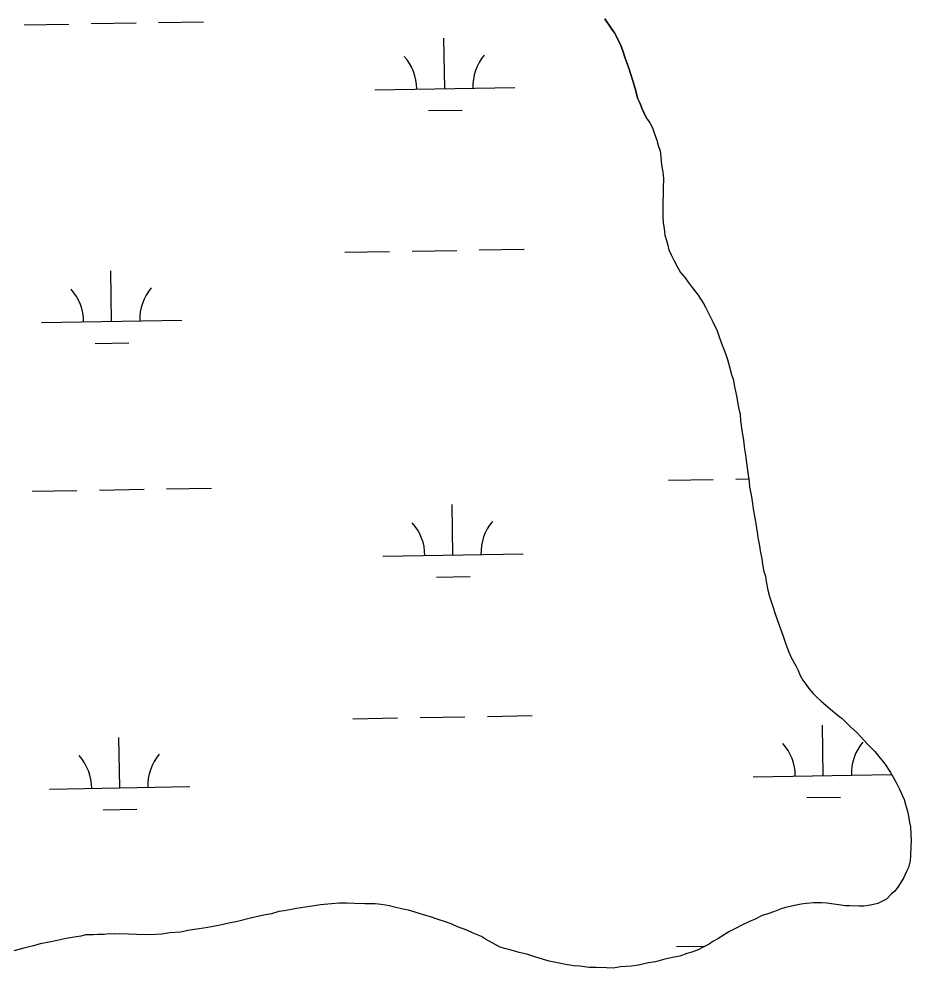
# Model space of a CAD drawing. Extents: x 3892998 to 3931244, y 278583 to 304547.
# Drawn here: x 3924835 to 3925471, y 300806 to 301483 of the extents above; entities that cross this region are included whole.
import ezdxf

# ---------------------------------------------------------------- set-up
doc = ezdxf.new("R2010")
doc.units = 0
doc.layers.add('V-TOPO-SHOR', color=7, linetype='Continuous')
doc.layers.add('V-WETL-SWMP', color=7, linetype='Continuous')

msp = doc.modelspace()

# ---------------------------------------------------------------- linework, layer by layer
at = {"layer": 'V-TOPO-SHOR'}
for points in [[(3925282.27, 301412.18), (3925280.37, 301416.07), (3925279.12, 301419.32), (3925277.85, 301422.56), (3925275.96, 301426.45), (3925274.72, 301431.63), (3925272.85, 301438.11), (3925270.97, 301443.94), (3925269.71, 301447.83), (3925268.45, 301451.07), (3925267.2, 301454.96), (3925265.32, 301460.79), (3925264.06, 301464.03), (3925262.16, 301467.92), (3925259.63, 301473.11), (3925257.08, 301476.37), (3925252.63, 301482.87)], [(3925282.27, 301412.18), (3925284.77, 301408.9), (3925286.62, 301405.31), (3925287.83, 301401.73), (3925289.63, 301396.53), (3925290.81, 301391.99), (3925292.02, 301388.73), (3925292.57, 301384.53), (3925292.8, 301380.98), (3925293.36, 301377.42), (3925293.92, 301373.86), (3925294.45, 301369.01), (3925294.29, 301362.25), (3925294.18, 301357.74), (3925294.05, 301352.26), (3925293.92, 301346.78), (3925294.12, 301341.94), (3925294.33, 301337.42), (3925294.88, 301333.54), (3925295.41, 301328.69), (3925296.61, 301324.8), (3925297.5, 301321.55), (3925298.39, 301318.31), (3925299.91, 301314.73), (3925302.07, 301310.48), (3925304.22, 301306.24), (3925306.7, 301301.99), (3925309.83, 301298.37), (3925312.01, 301295.09), (3925314.83, 301291.48), (3925319.2, 301285.89), (3925322.93, 301280), (3925324.48, 301277.38), (3925326.32, 301273.47), (3925329.71, 301266.94), (3925332.77, 301260.42), (3925334.28, 301256.2), (3925336.4, 301250.34), (3925337.62, 301247.41), (3925339.12, 301242.86), (3925340.02, 301239.94), (3925341.5, 301234.74), (3925342.98, 301229.23), (3925344.19, 301225.98), (3925345.04, 301220.8), (3925345.93, 301217.55), (3925346.79, 301213.02), (3925347.35, 301209.78), (3925347.9, 301205.9), (3925349.07, 301200.72), (3925349.29, 301196.52), (3925350.41, 301189.4), (3925351.53, 301182.6), (3925352.34, 301176.14), (3925353.17, 301170.31), (3925353.72, 301166.43), (3925354.52, 301159.32), (3925355.65, 301152.85), (3925355.88, 301148.97), (3925357.04, 301143.47), (3925357.85, 301137.32), (3925358.41, 301133.44), (3925359.54, 301126.96), (3925360.41, 301123.08), (3925361.23, 301116.93), (3925361.78, 301113.05), (3925362.93, 301107.22), (3925363.49, 301103.66), (3925364.64, 301097.83), (3925365.19, 301093.95), (3925366.03, 301088.77), (3925367.24, 301085.52), (3925367.8, 301081.64), (3925368.94, 301075.48), (3925370.12, 301070.94), (3925372.52, 301063.79), (3925374.01, 301058.6), (3925377.04, 301050.47), (3925379.75, 301042.66), (3925381.57, 301037.79), (3925383.99, 301031.28), (3925385.82, 301027.04), (3925388.91, 301021.49), (3925390.45, 301018.23), (3925391.97, 301014.65), (3925393.83, 301011.38), (3925396.01, 301008.43), (3925398.2, 301005.47), (3925401.33, 301001.85), (3925404.16, 300998.88), (3925406.69, 300996.56), (3925410.48, 300993.25), (3925413.64, 300990.59), (3925419.33, 300985.94), (3925421.86, 300983.95), (3925425.32, 300980.64), (3925427.84, 300978), (3925432.26, 300974.03), (3925435.4, 300970.73), (3925440.11, 300965.46), (3925445.15, 300960.5)], [(3925445.15, 300960.5), (3925447.96, 300956.89), (3925452.35, 300951.62), (3925456.39, 300945.4), (3925458.24, 300942.13), (3925460.72, 300937.88), (3925462.87, 300933.64), (3925466.24, 300926.14), (3925467.12, 300922.58), (3925468.62, 300918.03), (3925469.18, 300914.47), (3925470.04, 300909.93), (3925470.61, 300906.7), (3925470.8, 300901.21), (3925471.03, 300897.34), (3925470.92, 300892.83), (3925470.76, 300886.39), (3925470.35, 300882.53), (3925469.26, 300877.72), (3925467.91, 300874.85), (3925465.87, 300870.71), (3925462.17, 300864.35), (3925459.51, 300860.87), (3925456.88, 300858.67), (3925453.57, 300855.21), (3925447.37, 300852.13), (3925442.19, 300850.97), (3925437.33, 300850.12), (3925434.11, 300850.2), (3925427.34, 300850.36), (3925424.12, 300850.44), (3925419.63, 300851.19), (3925416.09, 300851.6), (3925410.95, 300852.37), (3925407.08, 300852.46), (3925401.61, 300852.59), (3925396.12, 300852.08), (3925392.56, 300851.52), (3925389, 300850.96), (3925381.54, 300849.21), (3925378.29, 300848.32), (3925373.74, 300846.49), (3925368.86, 300844.68), (3925364.96, 300843.48), (3925359.42, 300840.71), (3925355.83, 300839.19), (3925349.96, 300836.43), (3925346.37, 300834.58), (3925341.15, 300831.8), (3925337.87, 300829.62), (3925333.29, 300826.84), (3925329.7, 300824.99), (3925327.08, 300823.12), (3925322.18, 300820.66), (3925319.25, 300819.11), (3925314.69, 300817.29), (3925311.12, 300816.41), (3925306.24, 300814.59), (3925302.03, 300813.73), (3925295.55, 300812.27), (3925288.74, 300810.5), (3925283.88, 300809.65), (3925276.75, 300808.21), (3925271.57, 300807.37), (3925263.83, 300806.91), (3925258.65, 300806.07), (3925253.82, 300806.18), (3925246.41, 300806.36), (3925241.58, 300806.48), (3925234.83, 300807.29), (3925230.65, 300807.71), (3925224.54, 300808.5), (3925220.05, 300809.58), (3925212.99, 300811.04), (3925208.83, 300812.1), (3925202.11, 300814.2), (3925197.63, 300815.6), (3925191.54, 300817.03), (3925185.78, 300818.78), (3925180.97, 300819.87), (3925178.1, 300820.9), (3925172.37, 300823.94), (3925167.6, 300826.63), (3925164.74, 300828.64), (3925158.67, 300831.04), (3925154.21, 300833.08), (3925147.5, 300835.5), (3925143.04, 300837.54), (3925138.24, 300839.27), (3925133.76, 300840.67), (3925127.69, 300842.75), (3925121.6, 300844.51), (3925118.08, 300845.56), (3925112.65, 300847.3), (3925108.47, 300848.05), (3925102.71, 300849.47), (3925099.19, 300850.53), (3925093.08, 300851.32), (3925088.9, 300851.74), (3925081.49, 300851.92), (3925074.08, 300852.1)], [(3925074.08, 300852.1), (3925068.6, 300852.23), (3925063.13, 300852.36), (3925057.63, 300851.85), (3925049.88, 300851.07), (3925045.35, 300850.53), (3925038.88, 300849.4), (3925032.73, 300848.58), (3925029.17, 300847.7), (3925023.99, 300846.86), (3925020.11, 300846.3), (3925014.91, 300844.82), (3925010.7, 300843.95), (3925003.9, 300842.51), (3924999.03, 300841.33), (3924990.6, 300839.28), (3924984.45, 300838.14), (3924978.29, 300836.67), (3924969.54, 300834.95), (3924963.4, 300834.13), (3924955.31, 300832.72), (3924950.12, 300831.55), (3924942.37, 300831.09), (3924936.55, 300830.27), (3924927.84, 300829.83), (3924918.82, 300830.05), (3924913.02, 300830.19), (3924906.25, 300830.35), (3924903.02, 300830.11), (3924899.16, 300830.52), (3924895.6, 300829.96), (3924891.1, 300830.07), (3924887.87, 300829.83), (3924882.38, 300829.64), (3924878.81, 300828.75), (3924872.67, 300827.94), (3924868.46, 300827.07), (3924861.97, 300825.61), (3924857.44, 300824.76), (3924849.99, 300823.32), (3924845.12, 300821.83), (3924839.28, 300820.36), (3924831.17, 300818.3)]]:
    msp.add_lwpolyline(points, dxfattribs=at)
at = {"layer": 'V-WETL-SWMP'}
for p, q in [((3925252.63, 301482.87), (3925257.08, 301476.37)), ((3924838.37, 301478.72), (3924870.36, 301479.28)), ((3924886.36, 301479.56), (3924918.36, 301480.11)), ((3924934.35, 301480.39), (3924966.35, 301480.94)), ((3925257.08, 301476.37), (3925259.63, 301473.11)), ((3925259.63, 301473.11), (3925262.16, 301467.92)), ((3925138.52, 301433.17), (3925137.89, 301469.17)), ((3925262.16, 301467.92), (3925264.06, 301464.03)), ((3925264.06, 301464.03), (3925265.32, 301460.79)), ((3925265.32, 301460.79), (3925267.2, 301454.96)), ((3925267.2, 301454.96), (3925268.45, 301451.07)), ((3925268.45, 301451.07), (3925269.71, 301447.83)), ((3925269.71, 301447.83), (3925270.97, 301443.94)), ((3925270.97, 301443.94), (3925272.85, 301438.11)), ((3925272.85, 301438.11), (3925274.72, 301431.63)), ((3925088.52, 301432.31), (3925188.51, 301434.04)), ((3925274.72, 301431.63), (3925275.96, 301426.45)), ((3925275.96, 301426.45), (3925277.86, 301422.56)), ((3925277.86, 301422.56), (3925279.12, 301419.32)), ((3925126.79, 301417.53), (3925150.78, 301417.95)), ((3925279.12, 301419.32), (3925280.38, 301416.07)), ((3925280.38, 301416.07), (3925282.27, 301412.18)), ((3925282.27, 301412.18), (3925284.77, 301408.9)), ((3925284.77, 301408.9), (3925286.62, 301405.3)), ((3925286.62, 301405.3), (3925287.82, 301401.73)), ((3925287.82, 301401.73), (3925289.63, 301396.53)), ((3925289.63, 301396.53), (3925290.81, 301391.99)), ((3925290.81, 301391.99), (3925292.02, 301388.73)), ((3925292.02, 301388.73), (3925292.57, 301384.53)), ((3925292.57, 301384.53), (3925292.8, 301380.98)), ((3925292.8, 301380.98), (3925293.36, 301377.42)), ((3925293.36, 301377.42), (3925293.92, 301373.86)), ((3925293.92, 301373.86), (3925294.45, 301369.01)), ((3925294.45, 301369.01), (3925294.29, 301362.25)), ((3925294.29, 301362.25), (3925294.18, 301357.74)), ((3925294.18, 301357.74), (3925294.05, 301352.26)), ((3925294.05, 301352.26), (3925293.92, 301346.78)), ((3925293.92, 301346.78), (3925294.12, 301341.94)), ((3925294.12, 301341.94), (3925294.33, 301337.42)), ((3925294.33, 301337.42), (3925294.89, 301333.54)), ((3925294.89, 301333.54), (3925295.41, 301328.69)), ((3925295.41, 301328.69), (3925296.61, 301324.8)), ((3925296.61, 301324.8), (3925297.5, 301321.55)), ((3925297.5, 301321.55), (3925298.39, 301318.31)), ((3925067.12, 301316.49), (3925099.11, 301317.04)), ((3925115.11, 301317.32), (3925147.11, 301317.87)), ((3925163.1, 301318.15), (3925195.1, 301318.7)), ((3925298.39, 301318.31), (3925299.91, 301314.72)), ((3925299.91, 301314.72), (3925302.07, 301310.48)), ((3925302.07, 301310.48), (3925304.22, 301306.24)), ((3924900.88, 301267.17), (3924900.26, 301303.17)), ((3925304.22, 301306.24), (3925306.7, 301301.99)), ((3925306.7, 301301.99), (3925309.83, 301298.37)), ((3925309.83, 301298.37), (3925312.01, 301295.09)), ((3925312.01, 301295.09), (3925314.83, 301291.48)), ((3925314.83, 301291.48), (3925319.2, 301285.89)), ((3925319.2, 301285.89), (3925322.93, 301280)), ((3925322.93, 301280), (3925324.48, 301277.38)), ((3925324.48, 301277.38), (3925326.32, 301273.47)), ((3925326.32, 301273.47), (3925329.71, 301266.94)), ((3924850.89, 301266.31), (3924950.88, 301268.04)), ((3925329.71, 301266.94), (3925332.77, 301260.42)), ((3925332.77, 301260.42), (3925334.28, 301256.19)), ((3925334.28, 301256.19), (3925336.4, 301250.34)), ((3924889.15, 301251.53), (3924913.15, 301251.95)), ((3925336.4, 301250.34), (3925337.62, 301247.41)), ((3925337.62, 301247.41), (3925339.12, 301242.86)), ((3925339.12, 301242.86), (3925340.02, 301239.94)), ((3925340.02, 301239.94), (3925341.5, 301234.74)), ((3925341.5, 301234.74), (3925342.98, 301229.23)), ((3925342.98, 301229.23), (3925344.2, 301225.98)), ((3925344.2, 301225.98), (3925345.04, 301220.8)), ((3925345.04, 301220.8), (3925345.93, 301217.55)), ((3925345.93, 301217.55), (3925346.78, 301213.02)), ((3925346.78, 301213.02), (3925347.35, 301209.78)), ((3925347.35, 301209.78), (3925347.9, 301205.9)), ((3925347.9, 301205.9), (3925349.07, 301200.72)), ((3925349.07, 301200.72), (3925349.29, 301196.52)), ((3925349.29, 301196.52), (3925350.41, 301189.4)), ((3925350.41, 301189.4), (3925351.53, 301182.6)), ((3925351.53, 301182.6), (3925352.34, 301176.14)), ((3925352.34, 301176.14), (3925353.17, 301170.31)), ((3925353.17, 301170.31), (3925353.72, 301166.43)), ((3925353.72, 301166.43), (3925354.52, 301159.32)), ((3925354.52, 301159.32), (3925355.65, 301152.85)), ((3925297.97, 301153.96), (3925329.96, 301154.51)), ((3925345.96, 301154.79), (3925355.28, 301154.95)), ((3925355.65, 301152.85), (3925355.88, 301148.97)), ((3924844.13, 301146.1), (3924876.12, 301146.65)), ((3924892.12, 301146.93), (3924924.11, 301147.48)), ((3924940.11, 301147.76), (3924972.11, 301148.31)), ((3925355.88, 301148.97), (3925357.04, 301143.47)), ((3925357.04, 301143.47), (3925357.85, 301137.32)), ((3925144.27, 301100.55), (3925143.65, 301136.54)), ((3925357.85, 301137.32), (3925358.41, 301133.44)), ((3925358.41, 301133.44), (3925359.54, 301126.97)), ((3925359.54, 301126.97), (3925360.41, 301123.08)), ((3925360.41, 301123.08), (3925361.23, 301116.93)), ((3925361.23, 301116.93), (3925361.78, 301113.05)), ((3925361.78, 301113.05), (3925362.93, 301107.22)), ((3925362.93, 301107.22), (3925363.49, 301103.66)), ((3925094.28, 301099.68), (3925194.27, 301101.41)), ((3925363.49, 301103.66), (3925364.64, 301097.83)), ((3925364.64, 301097.83), (3925365.19, 301093.95)), ((3925365.19, 301093.95), (3925366.03, 301088.77)), ((3925132.54, 301084.91), (3925156.54, 301085.32)), ((3925366.03, 301088.77), (3925367.25, 301085.52)), ((3925367.25, 301085.52), (3925367.8, 301081.64)), ((3925367.8, 301081.64), (3925368.94, 301075.48)), ((3925368.94, 301075.48), (3925370.12, 301070.94)), ((3925370.12, 301070.94), (3925372.52, 301063.79)), ((3925372.52, 301063.79), (3925374.01, 301058.6)), ((3925374.01, 301058.6), (3925377.04, 301050.47)), ((3925377.04, 301050.47), (3925379.75, 301042.66)), ((3925379.75, 301042.66), (3925381.57, 301037.79)), ((3925381.57, 301037.79), (3925383.99, 301031.28)), ((3925383.99, 301031.28), (3925385.82, 301027.04)), ((3925385.82, 301027.04), (3925388.91, 301021.49)), ((3925388.91, 301021.49), (3925390.45, 301018.23)), ((3925390.45, 301018.23), (3925391.97, 301014.65)), ((3925391.97, 301014.65), (3925393.83, 301011.38)), ((3925393.83, 301011.38), (3925396.01, 301008.42)), ((3925396.01, 301008.42), (3925398.2, 301005.47)), ((3925398.2, 301005.47), (3925401.33, 301001.85)), ((3925401.33, 301001.85), (3925404.16, 300998.88)), ((3925404.16, 300998.88), (3925406.69, 300996.56)), ((3925406.69, 300996.56), (3925410.48, 300993.25)), ((3925410.48, 300993.25), (3925413.64, 300990.59)), ((3925413.64, 300990.59), (3925419.33, 300985.94)), ((3925072.88, 300983.86), (3925104.87, 300984.41)), ((3925120.87, 300984.69), (3925152.86, 300985.24)), ((3925168.86, 300985.52), (3925200.86, 300986.08)), ((3925419.33, 300985.94), (3925421.86, 300983.95)), ((3925421.86, 300983.95), (3925425.32, 300980.64)), ((3925408.47, 300943.23), (3925407.85, 300979.23)), ((3925425.32, 300980.64), (3925427.84, 300978)), ((3925427.84, 300978), (3925432.26, 300974.03)), ((3924906.64, 300934.55), (3924906.02, 300970.54)), ((3925432.26, 300974.03), (3925435.4, 300970.73)), ((3925435.4, 300970.73), (3925440.11, 300965.46)), ((3925440.11, 300965.46), (3925445.15, 300960.5)), ((3925445.15, 300960.5), (3925447.96, 300956.89)), ((3925447.96, 300956.89), (3925452.35, 300951.62)), ((3925452.35, 300951.62), (3925456.39, 300945.4)), ((3925358.48, 300942.37), (3925457.14, 300944.07)), ((3925456.39, 300945.4), (3925458.24, 300942.13)), ((3925458.24, 300942.13), (3925460.72, 300937.88)), ((3924856.65, 300933.68), (3924956.63, 300935.41)), ((3925460.72, 300937.88), (3925462.87, 300933.64)), ((3925396.74, 300927.6), (3925420.74, 300928.01)), ((3925462.87, 300933.64), (3925466.24, 300926.14)), ((3925466.24, 300926.14), (3925467.12, 300922.58)), ((3925467.12, 300922.58), (3925468.62, 300918.03)), ((3924894.91, 300918.91), (3924918.91, 300919.32)), ((3925468.62, 300918.03), (3925469.18, 300914.47)), ((3925469.18, 300914.47), (3925470.04, 300909.93)), ((3925470.04, 300909.93), (3925470.61, 300906.7)), ((3925470.61, 300906.7), (3925470.8, 300901.21)), ((3925470.8, 300901.21), (3925471.03, 300897.34)), ((3925471.03, 300897.34), (3925470.92, 300892.83)), ((3925470.92, 300892.83), (3925470.76, 300886.39)), ((3925470.35, 300882.53), (3925469.26, 300877.72)), ((3925470.76, 300886.39), (3925470.35, 300882.53)), ((3925467.91, 300874.85), (3925465.87, 300870.71)), ((3925469.26, 300877.72), (3925467.91, 300874.85)), ((3925465.87, 300870.71), (3925462.17, 300864.35)), ((3925459.51, 300860.87), (3925456.88, 300858.67)), ((3925462.17, 300864.35), (3925459.51, 300860.87)), ((3925453.57, 300855.21), (3925447.37, 300852.13)), ((3925456.88, 300858.67), (3925453.57, 300855.21)), ((3925023.99, 300846.86), (3925020.11, 300846.3)), ((3925029.17, 300847.7), (3925023.99, 300846.86)), ((3925032.73, 300848.58), (3925029.17, 300847.7)), ((3925038.88, 300849.4), (3925032.73, 300848.58)), ((3925045.35, 300850.53), (3925038.88, 300849.4)), ((3925049.88, 300851.07), (3925045.35, 300850.53)), ((3925057.63, 300851.85), (3925049.88, 300851.07)), ((3925063.13, 300852.36), (3925057.63, 300851.85)), ((3925068.6, 300852.23), (3925063.13, 300852.36)), ((3925074.08, 300852.1), (3925068.6, 300852.23)), ((3925081.49, 300851.92), (3925074.08, 300852.1)), ((3925088.9, 300851.74), (3925081.49, 300851.92)), ((3925093.08, 300851.32), (3925088.9, 300851.74)), ((3925099.19, 300850.53), (3925093.08, 300851.32)), ((3925102.71, 300849.47), (3925099.19, 300850.53)), ((3925108.47, 300848.05), (3925102.71, 300849.47)), ((3925112.65, 300847.3), (3925108.47, 300848.05)), ((3925118.08, 300845.56), (3925112.65, 300847.3)), ((3925378.29, 300848.32), (3925373.74, 300846.49)), ((3925381.54, 300849.21), (3925378.29, 300848.32)), ((3925389, 300850.96), (3925381.54, 300849.21)), ((3925392.56, 300851.52), (3925389, 300850.96)), ((3925396.12, 300852.08), (3925392.56, 300851.52)), ((3925401.61, 300852.59), (3925396.12, 300852.08)), ((3925407.08, 300852.46), (3925401.61, 300852.59)), ((3925410.95, 300852.37), (3925407.08, 300852.46)), ((3925416.09, 300851.6), (3925410.95, 300852.37)), ((3925419.63, 300851.19), (3925416.09, 300851.6)), ((3925424.12, 300850.44), (3925419.63, 300851.19)), ((3925427.34, 300850.36), (3925424.12, 300850.44)), ((3925434.11, 300850.2), (3925427.34, 300850.36)), ((3925437.33, 300850.12), (3925434.11, 300850.2)), ((3925442.19, 300850.97), (3925437.33, 300850.12)), ((3925447.37, 300852.13), (3925442.19, 300850.97)), ((3924999.03, 300841.33), (3924990.6, 300839.28)), ((3925003.9, 300842.51), (3924999.03, 300841.33)), ((3925010.7, 300843.95), (3925003.9, 300842.51)), ((3925014.91, 300844.82), (3925010.7, 300843.95)), ((3925020.11, 300846.3), (3925014.91, 300844.82)), ((3925121.61, 300844.51), (3925118.08, 300845.56)), ((3925127.69, 300842.75), (3925121.61, 300844.51)), ((3925133.76, 300840.67), (3925127.69, 300842.75)), ((3925138.24, 300839.27), (3925133.76, 300840.67)), ((3925359.42, 300840.71), (3925355.83, 300839.19)), ((3925364.96, 300843.48), (3925359.42, 300840.71)), ((3925368.86, 300844.68), (3925364.96, 300843.48)), ((3925373.74, 300846.49), (3925368.86, 300844.68)), ((3924963.4, 300834.13), (3924955.31, 300832.72)), ((3924969.54, 300834.95), (3924963.4, 300834.13)), ((3924978.29, 300836.67), (3924969.54, 300834.95)), ((3924984.45, 300838.14), (3924978.29, 300836.67)), ((3924990.6, 300839.28), (3924984.45, 300838.14)), ((3925143.04, 300837.54), (3925138.24, 300839.27)), ((3925147.5, 300835.5), (3925143.04, 300837.54)), ((3925154.21, 300833.08), (3925147.5, 300835.5)), ((3925158.68, 300831.04), (3925154.21, 300833.08)), ((3925346.37, 300834.58), (3925341.15, 300831.8)), ((3925349.96, 300836.43), (3925346.37, 300834.58)), ((3925355.83, 300839.19), (3925349.96, 300836.43)), ((3924868.46, 300827.07), (3924861.97, 300825.61)), ((3924872.67, 300827.94), (3924868.46, 300827.07)), ((3924878.81, 300828.75), (3924872.67, 300827.94)), ((3924882.38, 300829.64), (3924878.81, 300828.75)), ((3924887.86, 300829.83), (3924882.38, 300829.64)), ((3924891.09, 300830.07), (3924887.86, 300829.83)), ((3924895.6, 300829.96), (3924891.09, 300830.07)), ((3924899.16, 300830.52), (3924895.6, 300829.96)), ((3924903.02, 300830.11), (3924899.16, 300830.52)), ((3924906.25, 300830.35), (3924903.02, 300830.11)), ((3924913.02, 300830.19), (3924906.25, 300830.35)), ((3924918.82, 300830.05), (3924913.02, 300830.19)), ((3924927.84, 300829.83), (3924918.82, 300830.05)), ((3924936.55, 300830.27), (3924927.84, 300829.83)), ((3924942.37, 300831.09), (3924936.55, 300830.27)), ((3924950.12, 300831.55), (3924942.37, 300831.09)), ((3924955.31, 300832.72), (3924950.12, 300831.55)), ((3925164.74, 300828.64), (3925158.68, 300831.04)), ((3925167.6, 300826.63), (3925164.74, 300828.64)), ((3925172.37, 300823.94), (3925167.6, 300826.63)), ((3925333.29, 300826.84), (3925329.7, 300824.99)), ((3925337.87, 300829.63), (3925333.29, 300826.84)), ((3925341.15, 300831.8), (3925337.87, 300829.63)), ((3924839.28, 300820.36), (3924831.17, 300818.3)), ((3924845.12, 300821.83), (3924839.28, 300820.36)), ((3924849.99, 300823.32), (3924845.12, 300821.83)), ((3924857.44, 300824.76), (3924849.99, 300823.32)), ((3924861.97, 300825.61), (3924857.44, 300824.76)), ((3925178.1, 300820.9), (3925172.37, 300823.94)), ((3925180.97, 300819.87), (3925178.1, 300820.9)), ((3925185.78, 300818.78), (3925180.97, 300819.87)), ((3925303.72, 300821.33), (3925324.23, 300821.69)), ((3925322.18, 300820.66), (3925319.25, 300819.11)), ((3925327.08, 300823.12), (3925322.18, 300820.66)), ((3925329.7, 300824.99), (3925327.08, 300823.12)), ((3925191.54, 300817.03), (3925185.78, 300818.78)), ((3925197.63, 300815.6), (3925191.54, 300817.03)), ((3925202.11, 300814.2), (3925197.63, 300815.6)), ((3925208.83, 300812.1), (3925202.11, 300814.2)), ((3925302.03, 300813.73), (3925295.55, 300812.27)), ((3925306.24, 300814.59), (3925302.03, 300813.73)), ((3925311.12, 300816.41), (3925306.24, 300814.59)), ((3925314.69, 300817.29), (3925311.12, 300816.41)), ((3925319.25, 300819.11), (3925314.69, 300817.29)), ((3925212.99, 300811.04), (3925208.83, 300812.1)), ((3925220.05, 300809.58), (3925212.99, 300811.04)), ((3925224.54, 300808.5), (3925220.05, 300809.58)), ((3925230.64, 300807.71), (3925224.54, 300808.5)), ((3925234.83, 300807.29), (3925230.64, 300807.71)), ((3925241.58, 300806.48), (3925234.83, 300807.29)), ((3925246.41, 300806.36), (3925241.58, 300806.48)), ((3925253.82, 300806.18), (3925246.41, 300806.36)), ((3925258.65, 300806.07), (3925253.82, 300806.18)), ((3925263.83, 300806.91), (3925258.65, 300806.07)), ((3925271.58, 300807.37), (3925263.83, 300806.91)), ((3925276.75, 300808.21), (3925271.58, 300807.37)), ((3925283.88, 300809.65), (3925276.75, 300808.21)), ((3925288.74, 300810.5), (3925283.88, 300809.65)), ((3925295.55, 300812.27), (3925288.74, 300810.5))]:
    msp.add_line(p, q, dxfattribs=at)
for centre, start, end in [((3925083.27, 301432.69), 0.21988, 41.76354), ((3925193.74, 301434.6), 140.21988, 181.76354), ((3924845.64, 301266.69), 0.21988, 41.76354), ((3924956.11, 301268.6), 140.21988, 181.76354), ((3925199.5, 301101.98), 140.21988, 181.76354), ((3925089.03, 301100.06), 0.21988, 41.76354), ((3925353.23, 300942.75), 0.21988, 41.76354), ((3925463.7, 300944.66), 140.21988, 181.76354), ((3924851.4, 300934.06), 0.21988, 41.76354), ((3924961.87, 300935.98), 140.21988, 181.76354)]:
    msp.add_arc(centre, 35.25, start, end, dxfattribs=at)

doc.saveas('drawing.dxf')
